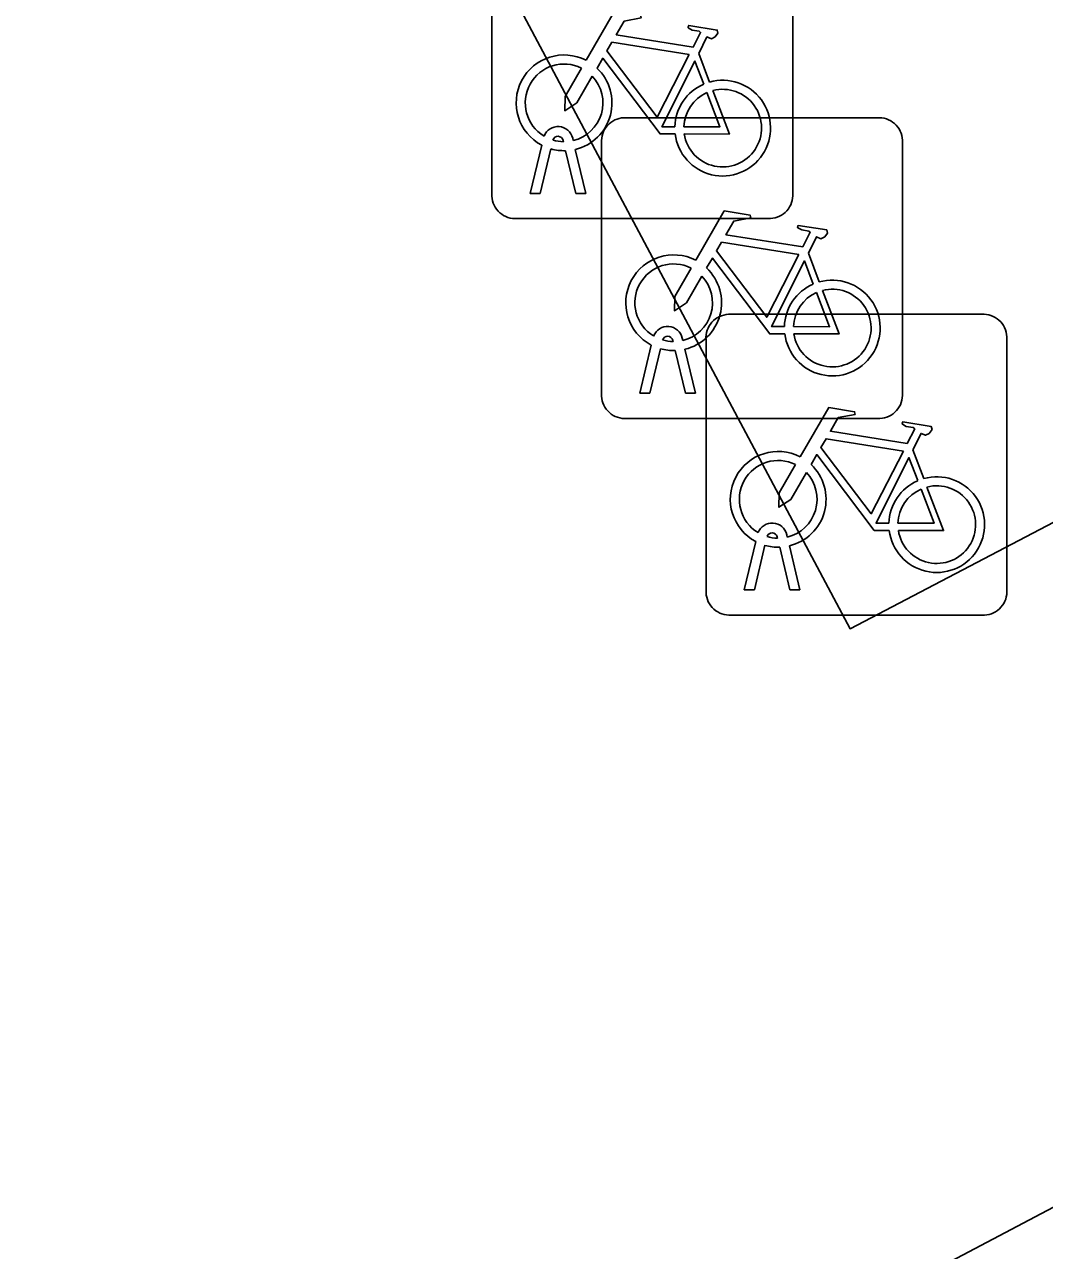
# Model space of a CAD drawing. Extents: x 162880 to 165536, y 384011 to 385179.
# Drawn here: x 163076.642 to 163080.029, y 384125.669 to 384129.741 of the extents above; entities that cross this region are included whole.
import ezdxf

# ---------------------------------------------------------------- set-up
doc = ezdxf.new("R2010")
doc.units = 0
doc.layers.add('IMGEO_Fietsenrek', color=7, linetype='Continuous')
doc.layers.add('IMGEO_Rijbaan_lokaal_open', color=7, linetype='Continuous')

msp = doc.modelspace()

# ---------------------------------------------------------------- linework, layer by layer
at = {"layer": 'IMGEO_Fietsenrek'}
for p, q in [((163078.1945, 384129.1709), (163078.1945, 384130.0118)), ((163078.1945, 384130.0118), (163078.1945, 384129.1709)), ((163079.1935, 384130.0211), (163079.1935, 384129.1802)), ((163079.1935, 384129.1802), (163079.1935, 384130.0211)), ((163078.8812, 384129.6452), (163078.9175, 384129.55)), ((163078.6329, 384129.4315), (163079.4738, 384129.4315)), ((163079.4738, 384129.4315), (163078.6329, 384129.4315)), ((163078.4319, 384129.3519), (163078.4309, 384129.3562)), ((163078.4626, 384129.3634), (163078.4644, 384129.3555)), ((163079.5575, 384129.3571), (163079.5575, 384128.5162)), ((163079.5575, 384128.5162), (163079.5575, 384129.3571)), ((163078.3215, 384129.1803), (163078.3598, 384129.3403)), ((163078.3902, 384129.3281), (163078.3549, 384129.1803)), ((163078.473, 384129.1803), (163078.4391, 384129.322)), ((163078.4714, 384129.3263), (163078.5064, 384129.1803)), ((163078.5585, 384128.5069), (163078.5585, 384129.3478)), ((163078.5585, 384129.3478), (163078.5585, 384128.5069)), ((163078.3549, 384129.1803), (163078.3215, 384129.1803)), ((163078.5064, 384129.1803), (163078.473, 384129.1803)), ((163079.1191, 384129.0965), (163078.2782, 384129.0965)), ((163078.2782, 384129.0965), (163079.1191, 384129.0965)), ((163079.2452, 384128.9812), (163079.2815, 384128.886)), ((163078.9799, 384128.7785), (163079.8208, 384128.7785)), ((163079.8208, 384128.7785), (163078.9799, 384128.7785)), ((163078.8266, 384128.6994), (163078.8284, 384128.6915)), ((163079.9045, 384128.7041), (163079.9045, 384127.8632)), ((163079.9045, 384127.8632), (163079.9045, 384128.7041)), ((163078.6855, 384128.5163), (163078.7238, 384128.6763)), ((163078.7542, 384128.6641), (163078.7189, 384128.5163)), ((163078.7959, 384128.6879), (163078.7949, 384128.6922)), ((163078.837, 384128.5163), (163078.8031, 384128.658)), ((163078.8354, 384128.6623), (163078.8704, 384128.5163)), ((163078.9055, 384127.8539), (163078.9055, 384128.6948)), ((163078.9055, 384128.6948), (163078.9055, 384127.8539)), ((163078.7189, 384128.5163), (163078.6855, 384128.5163)), ((163078.8704, 384128.5163), (163078.837, 384128.5163)), ((163079.4831, 384128.4325), (163078.6422, 384128.4325)), ((163078.6422, 384128.4325), (163079.4831, 384128.4325)), ((163079.5922, 384128.3282), (163079.6285, 384128.233)), ((163079.1736, 384128.0464), (163079.1754, 384128.0385)), ((163079.0325, 384127.8633), (163079.0708, 384128.0233)), ((163079.1012, 384128.0111), (163079.0659, 384127.8633)), ((163079.1429, 384128.0349), (163079.1419, 384128.0392)), ((163079.1824, 384128.0093), (163079.2174, 384127.8633)), ((163079.184, 384127.8633), (163079.1501, 384128.005)), ((163079.0659, 384127.8633), (163079.0325, 384127.8633)), ((163079.2174, 384127.8633), (163079.184, 384127.8633)), ((163079.8301, 384127.7795), (163078.9892, 384127.7795)), ((163078.9892, 384127.7795), (163079.8301, 384127.7795))]:
    msp.add_line(p, q, dxfattribs=at)
for points in [[(163078.5071, 384129.6222), (163078.6018, 384129.7857), (163078.688, 384129.7719), (163078.6897, 384129.7632), (163078.6336, 384129.7523), (163078.6074, 384129.707), (163078.8626, 384129.6662)], [(163078.8626, 384129.6662), (163078.8876, 384129.715), (163078.8825, 384129.719), (163078.8593, 384129.7227), (163078.8466, 384129.7302), (163078.8456, 384129.7333), (163078.8478, 384129.7379), (163078.9426, 384129.7228), (163078.9449, 384129.7125), (163078.9355, 384129.7001), (163078.9231, 384129.6937), (163078.9086, 384129.6999), (163078.8812, 384129.6452)], [(163078.8497, 384129.641), (163078.5929, 384129.682), (163078.5762, 384129.6532), (163078.7432, 384129.4329), (163078.8497, 384129.641)], [(163078.5278, 384129.5697), (163078.4762, 384129.4805), (163078.4363, 384129.4545), (163078.4375, 384129.502), (163078.492, 384129.5962)], [(163078.8028, 384129.3775), (163078.7531, 384129.3776), (163078.5624, 384129.6293), (163078.5434, 384129.5965)], [(163078.8977, 384129.543), (163078.8684, 384129.6198), (163078.759, 384129.4017), (163078.8017, 384129.4016)], [(163078.8317, 384129.4015), (163078.9516, 384129.4013), (163078.9084, 384129.5149)], [(163078.9282, 384129.5218), (163078.9832, 384129.3772), (163078.8331, 384129.3775)], [(163078.8711, 384128.9582), (163078.9658, 384129.1217), (163079.052, 384129.1079), (163079.0537, 384129.0992), (163078.9976, 384129.0883), (163078.9714, 384129.043), (163079.2266, 384129.0022)], [(163079.2266, 384129.0022), (163079.2516, 384129.051), (163079.2465, 384129.055), (163079.2233, 384129.0587), (163079.2106, 384129.0662), (163079.2096, 384129.0693), (163079.2118, 384129.0739), (163079.3066, 384129.0588), (163079.3089, 384129.0485), (163079.2995, 384129.0361), (163079.2871, 384129.0297), (163079.2726, 384129.0359), (163079.2452, 384128.9812)], [(163079.2137, 384128.977), (163078.9569, 384129.018), (163078.9402, 384128.9892), (163079.1072, 384128.7689), (163079.2137, 384128.977)], [(163079.1668, 384128.7135), (163079.1171, 384128.7136), (163078.9264, 384128.9653), (163078.9074, 384128.9325)], [(163079.2617, 384128.879), (163079.2324, 384128.9558), (163079.123, 384128.7377), (163079.1657, 384128.7376)], [(163078.8918, 384128.9057), (163078.8402, 384128.8165), (163078.8003, 384128.7905), (163078.8015, 384128.838), (163078.856, 384128.9322)], [(163079.1957, 384128.7375), (163079.3156, 384128.7373), (163079.2724, 384128.8509)], [(163079.2922, 384128.8578), (163079.3472, 384128.7132), (163079.1971, 384128.7135)], [(163079.2181, 384128.3052), (163079.3128, 384128.4687), (163079.399, 384128.4549), (163079.4007, 384128.4462), (163079.3446, 384128.4353), (163079.3184, 384128.39), (163079.5736, 384128.3492)], [(163079.5736, 384128.3492), (163079.5986, 384128.398), (163079.5935, 384128.402), (163079.5703, 384128.4057), (163079.5576, 384128.4132), (163079.5566, 384128.4163), (163079.5588, 384128.4209), (163079.6536, 384128.4058), (163079.6559, 384128.3955), (163079.6465, 384128.3831), (163079.6341, 384128.3767), (163079.6196, 384128.3829), (163079.5922, 384128.3282)], [(163079.5607, 384128.324), (163079.3039, 384128.365), (163079.2872, 384128.3362), (163079.4542, 384128.1159), (163079.5607, 384128.324)], [(163079.5138, 384128.0605), (163079.4641, 384128.0606), (163079.2734, 384128.3123), (163079.2544, 384128.2795)], [(163079.6087, 384128.226), (163079.5794, 384128.3028), (163079.47, 384128.0847), (163079.5127, 384128.0846)], [(163079.2388, 384128.2527), (163079.1872, 384128.1635), (163079.1473, 384128.1375), (163079.1485, 384128.185), (163079.203, 384128.2792)], [(163079.5427, 384128.0845), (163079.6626, 384128.0843), (163079.6194, 384128.1979)], [(163079.6392, 384128.2048), (163079.6942, 384128.0602), (163079.5441, 384128.0605)]]:
    msp.add_lwpolyline(points, dxfattribs=at)
for centre, radius, start, end in [((163078.4341, 384129.4809), 0.159, 62.6766, 242.1369), ((163078.4341, 384129.4809), 0.129, 63.3192, 238.903), ((163078.4341, 384129.4809), 0.159, 283.5766, 46.6042), ((163078.4341, 384129.4809), 0.129, 283.6043, 43.4302), ((163078.9607, 384129.3969), 0.159, 187.0065, 105.7708), ((163078.9607, 384129.3969), 0.159, 113.3408, 178.3217), ((163078.9607, 384129.3969), 0.129, 113.923, 177.9556), ((163078.9607, 384129.3969), 0.129, 188.6715, 104.5883), ((163078.6362, 384129.3536), 0.0779, 92.4484, 184.2845), ((163078.6362, 384129.3536), 0.0779, 92.4484, 184.2845), ((163079.4796, 384129.3538), 0.0779, 2.4484, 94.2845), ((163079.4796, 384129.3538), 0.0779, 2.4484, 94.2845), ((163078.4139, 384129.3523), 0.0499, 12.8025, 158.6934), ((163078.4139, 384129.3523), 0.0174, 12.8025, 163.4502), ((163078.4341, 384129.4809), 0.129, 253.415, 269.0204), ((163078.4341, 384129.4809), 0.159, 253.9967, 271.7867), ((163078.2724, 384129.1742), 0.0779, 182.4484, 274.2845), ((163078.2724, 384129.1742), 0.0779, 182.4484, 274.2845), ((163079.1158, 384129.1744), 0.0779, 272.4484, 4.2845), ((163079.1158, 384129.1744), 0.0779, 272.4484, 4.2845), ((163078.7981, 384128.8169), 0.159, 62.6766, 242.1369), ((163078.7981, 384128.8169), 0.129, 63.3192, 238.903), ((163078.7981, 384128.8169), 0.129, 283.6043, 43.4302), ((163078.7981, 384128.8169), 0.159, 283.5766, 46.6042), ((163079.3247, 384128.7329), 0.159, 113.3408, 178.3217), ((163079.3247, 384128.7329), 0.159, 187.0065, 105.7708), ((163079.3247, 384128.7329), 0.129, 188.6715, 104.5883), ((163079.3247, 384128.7329), 0.129, 113.923, 177.9556), ((163078.9832, 384128.7006), 0.0779, 92.4484, 184.2845), ((163078.9832, 384128.7006), 0.0779, 92.4484, 184.2845), ((163079.8266, 384128.7008), 0.0779, 2.4484, 94.2845), ((163079.8266, 384128.7008), 0.0779, 2.4484, 94.2845), ((163078.7779, 384128.6883), 0.0499, 12.8025, 158.6934), ((163078.7779, 384128.6883), 0.0174, 12.8025, 163.4502), ((163078.7981, 384128.8169), 0.159, 253.9967, 271.7867), ((163078.7981, 384128.8169), 0.129, 253.415, 269.0204), ((163078.6364, 384128.5102), 0.0779, 182.4484, 274.2845), ((163078.6364, 384128.5102), 0.0779, 182.4484, 274.2845), ((163079.4798, 384128.5104), 0.0779, 272.4484, 4.2845), ((163079.4798, 384128.5104), 0.0779, 272.4484, 4.2845), ((163079.1451, 384128.1639), 0.159, 62.6766, 242.1369), ((163079.1451, 384128.1639), 0.129, 63.3192, 238.903), ((163079.1451, 384128.1639), 0.129, 283.6043, 43.4302), ((163079.1451, 384128.1639), 0.159, 283.5766, 46.6042), ((163079.6717, 384128.0799), 0.159, 113.3408, 178.3217), ((163079.6717, 384128.0799), 0.159, 187.0065, 105.7708), ((163079.6717, 384128.0799), 0.129, 113.923, 177.9556), ((163079.6717, 384128.0799), 0.129, 188.6715, 104.5883), ((163079.1249, 384128.0353), 0.0499, 12.8025, 158.6934), ((163079.1249, 384128.0353), 0.0174, 12.8025, 163.4502), ((163079.1451, 384128.1639), 0.159, 253.9967, 271.7867), ((163079.1451, 384128.1639), 0.129, 253.415, 269.0204), ((163078.9834, 384127.8572), 0.0779, 182.4484, 274.2845), ((163078.9834, 384127.8572), 0.0779, 182.4484, 274.2845), ((163079.8268, 384127.8574), 0.0779, 272.4484, 4.2845), ((163079.8268, 384127.8574), 0.0779, 272.4484, 4.2845)]:
    msp.add_arc(centre, radius, start, end, dxfattribs=at)
at = {"layer": 'IMGEO_Rijbaan_lokaal_open'}
msp.add_lwpolyline([(163083.846, 384127.811), (163075.048, 384123.169), (163074.124, 384124.934), (163075.824, 384125.871), (163074.003, 384129.358), (163072.243, 384128.47), (163071.298, 384130.178), (163073.005, 384131.111), (163071.182, 384134.632), (163069.441, 384133.73), (163068.486, 384135.503), (163075.538, 384139.215), (163076.458, 384137.481), (163074.717, 384136.564), (163076.597, 384133.011), (163078.334, 384133.947), (163079.261, 384132.185), (163077.526, 384131.227), (163079.384, 384127.734), (163082.929, 384129.591)], dxfattribs=at)

doc.saveas('drawing.dxf')
